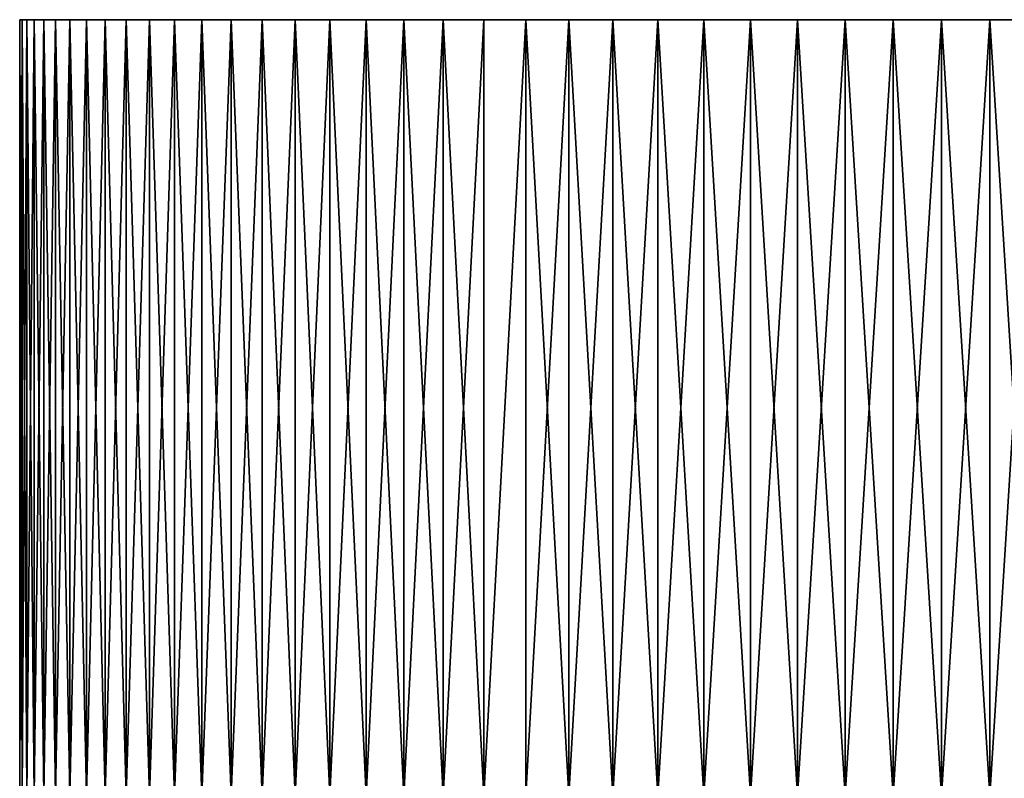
# Model space of a CAD drawing. Header units: millimetres. Extents: x 0 to 3270, y -325 to 325.
# Tile 322 of 402: x 1725 to 1730, y 36 to 40. Entities that reach past the tile are written whole.
import ezdxf

# ---------------------------------------------------------------- set-up
doc = ezdxf.new("R2010")
doc.units = ezdxf.units.MM
doc.layers.add('M6_A2_1730_793', color=7, linetype='Continuous')
doc.layers.add('M6_A2_1730_823', color=7, linetype='Continuous')

# ---------------------------------------------------------------- blocks, each defined once
blk = doc.blocks.new('M6_A2_1730_793')
at = {"layer": 'M6_A2_1730_793'}
for points in [[(1725.0016, 40, 792.8753), (1725.014, 36, 792.6263), (1725.0016, 36, 792.8753)], [(1725.0016, 40, 792.8753), (1725.014, 40, 792.6263), (1725.014, 36, 792.6263)], [(1725.0016, 40, 793.1247), (1725.0016, 36, 792.8753), (1725.0016, 36, 793.1247)], [(1725.0016, 40, 793.1247), (1725.0016, 40, 792.8753), (1725.0016, 36, 792.8753)], [(1725.014, 40, 793.3737), (1725.0016, 36, 793.1247), (1725.014, 36, 793.3737)], [(1725.014, 40, 793.3737), (1725.0016, 40, 793.1247), (1725.0016, 36, 793.1247)], [(1725.0016, 40, 792.8753), (1725.5506, 40, 790.7189), (1725.3456, 40, 791.1733)], [(1725.0016, 40, 792.8753), (1725.2604, 40, 791.4076), (1725.1254, 40, 791.8874)], [(1725.0016, 40, 792.8753), (1725.1254, 40, 791.8874), (1725.0388, 40, 792.3783)], [(1725.0016, 40, 792.8753), (1725.3456, 40, 791.1733), (1725.2604, 40, 791.4076)], [(1725.0016, 40, 792.8753), (1725.0388, 40, 792.3783), (1725.014, 40, 792.6263)], [(1725.0016, 40, 793.1247), (1725.7999, 40, 790.2873), (1725.5506, 40, 790.7189)], [(1725.0016, 40, 793.1247), (1725.5506, 40, 790.7189), (1725.0016, 40, 792.8753)], [(1725.014, 40, 793.3737), (1725.7999, 40, 790.2873), (1725.0016, 40, 793.1247)], [(1725.014, 40, 792.6263), (1725.0388, 36, 792.3783), (1725.014, 36, 792.6263)], [(1725.014, 40, 792.6263), (1725.0388, 40, 792.3783), (1725.0388, 36, 792.3783)], [(1725.0388, 40, 793.6217), (1725.014, 36, 793.3737), (1725.0388, 36, 793.6217)], [(1725.0388, 40, 793.6217), (1725.014, 40, 793.3737), (1725.014, 36, 793.3737)], [(1725.076, 40, 793.8682), (1725.7999, 40, 790.2873), (1725.014, 40, 793.3737)], [(1725.076, 40, 793.8682), (1725.014, 40, 793.3737), (1725.0388, 40, 793.6217)], [(1725.0388, 40, 792.3783), (1725.076, 36, 792.1318), (1725.0388, 36, 792.3783)], [(1725.0388, 40, 792.3783), (1725.076, 40, 792.1318), (1725.076, 36, 792.1318)], [(1725.076, 40, 793.8682), (1725.0388, 36, 793.6217), (1725.076, 36, 793.8682)], [(1725.076, 40, 793.8682), (1725.0388, 40, 793.6217), (1725.0388, 36, 793.6217)], [(1725.0388, 40, 792.3783), (1725.1254, 40, 791.8874), (1725.076, 40, 792.1318)], [(1725.076, 40, 792.1318), (1725.1254, 40, 791.8874), (1725.1254, 36, 791.8874)], [(1725.076, 40, 792.1318), (1725.1254, 36, 791.8874), (1725.076, 36, 792.1318)], [(1725.1254, 40, 794.1126), (1725.076, 36, 793.8682), (1725.1254, 36, 794.1126)], [(1725.1254, 40, 794.1126), (1725.076, 40, 793.8682), (1725.076, 36, 793.8682)], [(1725.1869, 40, 794.3542), (1725.076, 40, 793.8682), (1725.1254, 40, 794.1126)], [(1725.2604, 40, 794.5924), (1725.076, 40, 793.8682), (1725.1869, 40, 794.3542)], [(1725.3456, 40, 794.8267), (1725.076, 40, 793.8682), (1725.2604, 40, 794.5924)], [(1725.5506, 40, 795.2811), (1725.076, 40, 793.8682), (1725.3456, 40, 794.8267)], [(1725.9403, 40, 795.9187), (1725.076, 40, 793.8682), (1725.5506, 40, 795.2811)], [(1725.9403, 40, 795.9187), (1725.7999, 40, 790.2873), (1725.076, 40, 793.8682)], [(1725.1254, 40, 791.8874), (1725.1869, 40, 791.6458), (1725.1869, 36, 791.6458)], [(1725.1254, 40, 791.8874), (1725.1869, 36, 791.6458), (1725.1254, 36, 791.8874)], [(1725.1869, 40, 794.3542), (1725.1254, 36, 794.1126), (1725.1869, 36, 794.3542)], [(1725.1869, 40, 794.3542), (1725.1254, 40, 794.1126), (1725.1254, 36, 794.1126)], [(1725.1254, 40, 791.8874), (1725.2604, 40, 791.4076), (1725.1869, 40, 791.6458)], [(1725.1869, 40, 791.6458), (1725.2604, 40, 791.4076), (1725.2604, 36, 791.4076)], [(1725.1869, 40, 791.6458), (1725.2604, 36, 791.4076), (1725.1869, 36, 791.6458)], [(1725.2604, 40, 794.5924), (1725.1869, 36, 794.3542), (1725.2604, 36, 794.5924)], [(1725.2604, 40, 794.5924), (1725.1869, 40, 794.3542), (1725.1869, 36, 794.3542)], [(1725.2604, 40, 791.4076), (1725.3456, 40, 791.1733), (1725.3456, 36, 791.1733)], [(1725.2604, 40, 791.4076), (1725.3456, 36, 791.1733), (1725.2604, 36, 791.4076)], [(1725.3456, 40, 794.8267), (1725.2604, 36, 794.5924), (1725.3456, 36, 794.8267)], [(1725.3456, 40, 794.8267), (1725.2604, 40, 794.5924), (1725.2604, 36, 794.5924)], [(1725.3456, 40, 791.1733), (1725.4425, 36, 790.9436), (1725.3456, 36, 791.1733)], [(1725.3456, 40, 791.1733), (1725.4425, 40, 790.9436), (1725.4425, 36, 790.9436)], [(1725.4425, 40, 795.0564), (1725.3456, 36, 794.8267), (1725.4425, 36, 795.0564)], [(1725.4425, 40, 795.0564), (1725.3456, 40, 794.8267), (1725.3456, 36, 794.8267)], [(1725.3456, 40, 791.1733), (1725.5506, 40, 790.7189), (1725.4425, 40, 790.9436)], [(1725.5506, 40, 795.2811), (1725.3456, 40, 794.8267), (1725.4425, 40, 795.0564)], [(1725.4425, 40, 790.9436), (1725.5506, 36, 790.7189), (1725.4425, 36, 790.9436)], [(1725.4425, 40, 790.9436), (1725.5506, 40, 790.7189), (1725.5506, 36, 790.7189)], [(1725.5506, 40, 795.2811), (1725.4425, 36, 795.0564), (1725.5506, 36, 795.2811)], [(1725.5506, 40, 795.2811), (1725.4425, 40, 795.0564), (1725.4425, 36, 795.0564)], [(1725.5506, 40, 790.7189), (1725.6699, 36, 790.5), (1725.5506, 36, 790.7189)], [(1725.5506, 40, 790.7189), (1725.6699, 40, 790.5), (1725.6699, 36, 790.5)], [(1725.6699, 40, 795.5), (1725.5506, 36, 795.2811), (1725.6699, 36, 795.5)], [(1725.6699, 40, 795.5), (1725.5506, 40, 795.2811), (1725.5506, 36, 795.2811)], [(1725.5506, 40, 790.7189), (1725.7999, 40, 790.2873), (1725.6699, 40, 790.5)], [(1725.9403, 40, 795.9187), (1725.5506, 40, 795.2811), (1725.6699, 40, 795.5)], [(1725.6699, 40, 790.5), (1725.7999, 36, 790.2873), (1725.6699, 36, 790.5)], [(1725.6699, 40, 790.5), (1725.7999, 40, 790.2873), (1725.7999, 36, 790.2873)], [(1725.7999, 40, 795.7127), (1725.6699, 36, 795.5), (1725.7999, 36, 795.7127)], [(1725.7999, 40, 795.7127), (1725.6699, 40, 795.5), (1725.6699, 36, 795.5)], [(1725.9403, 40, 795.9187), (1725.6699, 40, 795.5), (1725.7999, 40, 795.7127)], [(1725.7999, 40, 790.2873), (1725.9403, 36, 790.0813), (1725.7999, 36, 790.2873)], [(1725.7999, 40, 790.2873), (1725.9403, 40, 790.0813), (1725.9403, 36, 790.0813)], [(1725.9403, 40, 795.9187), (1725.7999, 36, 795.7127), (1725.9403, 36, 795.9187)], [(1725.9403, 40, 795.9187), (1725.7999, 40, 795.7127), (1725.7999, 36, 795.7127)], [(1725.7999, 40, 790.2873), (1726.0908, 40, 789.8826), (1725.9403, 40, 790.0813)], [(1725.9403, 40, 795.9187), (1726.0908, 40, 789.8826), (1725.7999, 40, 790.2873)], [(1725.9403, 40, 790.0813), (1726.0908, 36, 789.8826), (1725.9403, 36, 790.0813)], [(1725.9403, 40, 790.0813), (1726.0908, 40, 789.8826), (1726.0908, 36, 789.8826)], [(1726.0908, 40, 796.1174), (1725.9403, 36, 795.9187), (1726.0908, 36, 796.1174)], [(1726.0908, 40, 796.1174), (1725.9403, 40, 795.9187), (1725.9403, 36, 795.9187)], [(1726.4207, 40, 796.4912), (1725.9403, 40, 795.9187), (1726.0908, 40, 796.1174)], [(1726.5991, 40, 796.6653), (1725.9403, 40, 795.9187), (1726.4207, 40, 796.4912)], [(1726.5991, 40, 796.6653), (1726.0908, 40, 789.8826), (1725.9403, 40, 795.9187)], [(1726.0908, 40, 789.8826), (1726.2511, 36, 789.6916), (1726.0908, 36, 789.8826)], [(1726.0908, 40, 789.8826), (1726.2511, 40, 789.6916), (1726.2511, 36, 789.6916)], [(1726.2511, 40, 796.3084), (1726.0908, 36, 796.1174), (1726.2511, 36, 796.3084)], [(1726.2511, 40, 796.3084), (1726.0908, 40, 796.1174), (1726.0908, 36, 796.1174)], [(1726.0908, 40, 789.8826), (1726.4207, 40, 789.5088), (1726.2511, 40, 789.6916)], [(1726.4207, 40, 796.4912), (1726.0908, 40, 796.1174), (1726.2511, 40, 796.3084)], [(1726.5991, 40, 796.6653), (1726.4207, 40, 789.5088), (1726.0908, 40, 789.8826)], [(1726.2511, 40, 789.6916), (1726.4207, 36, 789.5088), (1726.2511, 36, 789.6916)], [(1726.2511, 40, 789.6916), (1726.4207, 40, 789.5088), (1726.4207, 36, 789.5088)], [(1726.4207, 40, 796.4912), (1726.2511, 36, 796.3084), (1726.4207, 36, 796.4912)], [(1726.4207, 40, 796.4912), (1726.2511, 40, 796.3084), (1726.2511, 36, 796.3084)], [(1726.4207, 40, 789.5088), (1726.5991, 36, 789.3347), (1726.4207, 36, 789.5088)], [(1726.4207, 40, 789.5088), (1726.5991, 40, 789.3347), (1726.5991, 36, 789.3347)], [(1726.5991, 40, 796.6653), (1726.4207, 36, 796.4912), (1726.5991, 36, 796.6653)], [(1726.5991, 40, 796.6653), (1726.4207, 40, 796.4912), (1726.4207, 36, 796.4912)], [(1726.5991, 40, 796.6653), (1726.5991, 40, 789.3347), (1726.4207, 40, 789.5088)], [(1726.5991, 40, 789.3347), (1726.7861, 36, 789.1698), (1726.5991, 36, 789.3347)], [(1726.5991, 40, 789.3347), (1726.7861, 40, 789.1698), (1726.7861, 36, 789.1698)], [(1726.7861, 40, 796.8302), (1726.5991, 40, 796.6653), (1726.5991, 36, 796.6653)], [(1726.7861, 40, 796.8302), (1726.5991, 36, 796.6653), (1726.7861, 36, 796.8302)], [(1726.981, 40, 789.0143), (1726.7861, 40, 789.1698), (1726.5991, 40, 789.3347)], [(1726.5991, 40, 796.6653), (1726.981, 40, 789.0143), (1726.5991, 40, 789.3347)], [(1726.981, 40, 796.9857), (1726.5991, 40, 796.6653), (1726.7861, 40, 796.8302)], [(1727.3928, 40, 797.2665), (1726.5991, 40, 796.6653), (1726.981, 40, 796.9857)], [(1727.3928, 40, 797.2665), (1726.981, 40, 789.0143), (1726.5991, 40, 796.6653)], [(1726.7861, 40, 789.1698), (1726.981, 36, 789.0143), (1726.7861, 36, 789.1698)], [(1726.7861, 40, 789.1698), (1726.981, 40, 789.0143), (1726.981, 36, 789.0143)], [(1726.981, 40, 796.9857), (1726.7861, 40, 796.8302), (1726.7861, 36, 796.8302)], [(1726.981, 40, 796.9857), (1726.7861, 36, 796.8302), (1726.981, 36, 796.9857)], [(1726.981, 40, 789.0143), (1727.1834, 36, 788.8688), (1726.981, 36, 789.0143)], [(1726.981, 40, 789.0143), (1727.1834, 40, 788.8688), (1727.1834, 36, 788.8688)], [(1727.1834, 40, 797.1312), (1726.981, 40, 796.9857), (1726.981, 36, 796.9857)], [(1727.1834, 40, 797.1312), (1726.981, 36, 796.9857), (1727.1834, 36, 797.1312)], [(1727.3928, 40, 788.7335), (1727.1834, 40, 788.8688), (1726.981, 40, 789.0143)], [(1727.3928, 40, 797.2665), (1726.981, 40, 796.9857), (1727.1834, 40, 797.1312)], [(1727.3928, 40, 797.2665), (1727.3928, 40, 788.7335), (1726.981, 40, 789.0143)], [(1727.1834, 40, 788.8688), (1727.3928, 36, 788.7335), (1727.1834, 36, 788.8688)], [(1727.1834, 40, 788.8688), (1727.3928, 40, 788.7335), (1727.3928, 36, 788.7335)], [(1727.3928, 40, 797.2665), (1727.1834, 40, 797.1312), (1727.1834, 36, 797.1312)], [(1727.3928, 40, 797.2665), (1727.1834, 36, 797.1312), (1727.3928, 36, 797.2665)], [(1727.6087, 40, 788.6089), (1727.6087, 36, 788.6089), (1727.3928, 36, 788.7335)], [(1727.3928, 40, 788.7335), (1727.6087, 40, 788.6089), (1727.3928, 36, 788.7335)], [(1727.6087, 40, 797.3911), (1727.3928, 40, 797.2665), (1727.3928, 36, 797.2665)], [(1727.6087, 40, 797.3911), (1727.3928, 36, 797.2665), (1727.6087, 36, 797.3911)], [(1727.8306, 40, 788.4952), (1727.6087, 40, 788.6089), (1727.3928, 40, 788.7335)], [(1727.8306, 40, 797.5048), (1727.3928, 40, 797.2665), (1727.6087, 40, 797.3911)], [(1727.8306, 40, 797.5048), (1727.8306, 40, 788.4952), (1727.3928, 40, 788.7335)], [(1727.8306, 40, 797.5048), (1727.3928, 40, 788.7335), (1727.3928, 40, 797.2665)], [(1727.6087, 40, 788.6089), (1727.8306, 40, 788.4952), (1727.8306, 36, 788.4952)], [(1727.6087, 40, 788.6089), (1727.8306, 36, 788.4952), (1727.6087, 36, 788.6089)], [(1727.8306, 40, 797.5048), (1727.6087, 40, 797.3911), (1727.6087, 36, 797.3911)], [(1727.8306, 40, 797.5048), (1727.6087, 36, 797.3911), (1727.8306, 36, 797.5048)], [(1727.8306, 40, 788.4952), (1728.0578, 40, 788.3926), (1728.0578, 36, 788.3926)], [(1727.8306, 40, 788.4952), (1728.0578, 36, 788.3926), (1727.8306, 36, 788.4952)], [(1728.0578, 40, 797.6074), (1727.8306, 40, 797.5048), (1727.8306, 36, 797.5048)], [(1728.0578, 40, 797.6074), (1727.8306, 36, 797.5048), (1728.0578, 36, 797.6074)], [(1728.0578, 40, 797.6074), (1728.0578, 40, 788.3926), (1727.8306, 40, 788.4952)], [(1728.0578, 40, 797.6074), (1727.8306, 40, 788.4952), (1727.8306, 40, 797.5048)], [(1728.0578, 40, 788.3926), (1728.2899, 40, 788.3015), (1728.2899, 36, 788.3015)], [(1728.0578, 40, 788.3926), (1728.2899, 36, 788.3015), (1728.0578, 36, 788.3926)], [(1728.2899, 40, 797.6985), (1728.0578, 40, 797.6074), (1728.0578, 36, 797.6074)], [(1728.2899, 40, 797.6985), (1728.0578, 36, 797.6074), (1728.2899, 36, 797.6985)], [(1728.7662, 40, 797.8454), (1728.0578, 40, 797.6074), (1728.2899, 40, 797.6985)], [(1728.7662, 40, 797.8454), (1728.2899, 40, 788.3015), (1728.0578, 40, 788.3926)], [(1728.7662, 40, 797.8454), (1728.0578, 40, 788.3926), (1728.0578, 40, 797.6074)], [(1728.2899, 40, 788.3015), (1728.5262, 40, 788.2221), (1728.5262, 36, 788.2221)], [(1728.2899, 40, 788.3015), (1728.5262, 36, 788.2221), (1728.2899, 36, 788.3015)], [(1728.5262, 40, 797.7779), (1728.2899, 40, 797.6985), (1728.2899, 36, 797.6985)], [(1728.5262, 40, 797.7779), (1728.2899, 36, 797.6985), (1728.5262, 36, 797.7779)], [(1728.7662, 40, 788.1546), (1728.5262, 40, 788.2221), (1728.2899, 40, 788.3015)], [(1728.7662, 40, 797.8454), (1728.2899, 40, 797.6985), (1728.5262, 40, 797.7779)], [(1728.7662, 40, 797.8454), (1728.7662, 40, 788.1546), (1728.2899, 40, 788.3015)], [(1728.5262, 40, 788.2221), (1728.7662, 40, 788.1546), (1728.7662, 36, 788.1546)], [(1728.5262, 40, 788.2221), (1728.7662, 36, 788.1546), (1728.5262, 36, 788.2221)], [(1728.7662, 40, 797.8454), (1728.5262, 40, 797.7779), (1728.5262, 36, 797.7779)], [(1728.7662, 40, 797.8454), (1728.5262, 36, 797.7779), (1728.7662, 36, 797.8454)], [(1728.7662, 40, 788.1546), (1729.0093, 40, 788.0991), (1729.0093, 36, 788.0991)], [(1728.7662, 40, 788.1546), (1729.0093, 36, 788.0991), (1728.7662, 36, 788.1546)], [(1729.0093, 40, 797.9009), (1728.7662, 40, 797.8454), (1728.7662, 36, 797.8454)], [(1729.0093, 40, 797.9009), (1728.7662, 36, 797.8454), (1729.0093, 36, 797.9009)], [(1729.0093, 40, 797.9009), (1728.7662, 40, 788.1546), (1728.7662, 40, 797.8454)], [(1729.2548, 40, 797.9442), (1728.7662, 40, 788.1546), (1729.0093, 40, 797.9009)], [(1729.2548, 40, 797.9442), (1729.0093, 40, 788.0991), (1728.7662, 40, 788.1546)], [(1729.0093, 40, 788.0991), (1729.2548, 40, 788.0558), (1729.2548, 36, 788.0558)], [(1729.0093, 40, 788.0991), (1729.2548, 36, 788.0558), (1729.0093, 36, 788.0991)], [(1729.2548, 40, 797.9442), (1729.0093, 40, 797.9009), (1729.0093, 36, 797.9009)], [(1729.2548, 40, 797.9442), (1729.0093, 36, 797.9009), (1729.2548, 36, 797.9442)], [(1729.2548, 40, 797.9442), (1729.2548, 40, 788.0558), (1729.0093, 40, 788.0991)], [(1729.2548, 40, 788.0558), (1729.5022, 40, 788.0248), (1729.5022, 36, 788.0248)], [(1729.2548, 40, 788.0558), (1729.5022, 36, 788.0248), (1729.2548, 36, 788.0558)], [(1729.5022, 40, 797.9752), (1729.2548, 40, 797.9442), (1729.2548, 36, 797.9442)], [(1729.5022, 40, 797.9752), (1729.2548, 36, 797.9442), (1729.5022, 36, 797.9752)], [(1730.2492, 40, 788.0062), (1729.5022, 40, 788.0248), (1729.2548, 40, 788.0558)], [(1730, 40, 798), (1729.2548, 40, 797.9442), (1729.5022, 40, 797.9752)], [(1730.2492, 40, 797.9938), (1729.2548, 40, 788.0558), (1729.2548, 40, 797.9442)], [(1730.2492, 40, 797.9938), (1729.2548, 40, 797.9442), (1730, 40, 798)], [(1730.2492, 40, 797.9938), (1730.2492, 40, 788.0062), (1729.2548, 40, 788.0558)], [(1729.5022, 40, 788.0248), (1729.7508, 40, 788.0062), (1729.7508, 36, 788.0062)], [(1729.5022, 40, 788.0248), (1729.7508, 36, 788.0062), (1729.5022, 36, 788.0248)], [(1729.7508, 40, 797.9938), (1729.5022, 36, 797.9752), (1729.7508, 36, 797.9938)], [(1729.7508, 40, 797.9938), (1729.5022, 40, 797.9752), (1729.5022, 36, 797.9752)], [(1730.2492, 40, 788.0062), (1729.7508, 40, 788.0062), (1729.5022, 40, 788.0248)], [(1730, 40, 798), (1729.5022, 40, 797.9752), (1729.7508, 40, 797.9938)], [(1729.7508, 40, 788.0062), (1730, 40, 788), (1730, 36, 788)], [(1729.7508, 40, 788.0062), (1730, 36, 788), (1729.7508, 36, 788.0062)], [(1730, 40, 798), (1729.7508, 36, 797.9938), (1730, 36, 798)], [(1730, 40, 798), (1729.7508, 40, 797.9938), (1729.7508, 36, 797.9938)], [(1730.2492, 40, 788.0062), (1730, 40, 788), (1729.7508, 40, 788.0062)], [(1730.2492, 40, 797.9938), (1730, 40, 798), (1730, 36, 798)], [(1730.2492, 40, 797.9938), (1730, 36, 798), (1730.2492, 36, 797.9938)], [(1730, 40, 788), (1730.2492, 40, 788.0062), (1730.2492, 36, 788.0062)], [(1730, 40, 788), (1730.2492, 36, 788.0062), (1730, 36, 788)]]:
    blk.add_3dface(points, dxfattribs=at)
blk = doc.blocks.new('M6_A2_1730_823')
at = {"layer": 'M6_A2_1730_823'}
for points in [[(1725.0016, 40, 822.8753), (1725.014, 36, 822.6263), (1725.0016, 36, 822.8753)], [(1725.0016, 40, 822.8753), (1725.014, 40, 822.6263), (1725.014, 36, 822.6263)], [(1725.0016, 40, 823.1247), (1725.0016, 36, 822.8753), (1725.0016, 36, 823.1247)], [(1725.0016, 40, 823.1247), (1725.0016, 40, 822.8753), (1725.0016, 36, 822.8753)], [(1725.014, 40, 823.3737), (1725.0016, 36, 823.1247), (1725.014, 36, 823.3737)], [(1725.014, 40, 823.3737), (1725.0016, 40, 823.1247), (1725.0016, 36, 823.1247)], [(1725.0016, 40, 822.8753), (1725.5506, 40, 820.7189), (1725.3456, 40, 821.1733)], [(1725.0016, 40, 822.8753), (1725.2604, 40, 821.4076), (1725.1254, 40, 821.8874)], [(1725.0016, 40, 822.8753), (1725.1254, 40, 821.8874), (1725.0388, 40, 822.3783)], [(1725.0016, 40, 822.8753), (1725.3456, 40, 821.1733), (1725.2604, 40, 821.4076)], [(1725.0016, 40, 822.8753), (1725.0388, 40, 822.3783), (1725.014, 40, 822.6263)], [(1725.0016, 40, 823.1247), (1725.7999, 40, 820.2873), (1725.5506, 40, 820.7189)], [(1725.0016, 40, 823.1247), (1725.5506, 40, 820.7189), (1725.0016, 40, 822.8753)], [(1725.014, 40, 823.3737), (1725.7999, 40, 820.2873), (1725.0016, 40, 823.1247)], [(1725.014, 40, 822.6263), (1725.0388, 36, 822.3783), (1725.014, 36, 822.6263)], [(1725.014, 40, 822.6263), (1725.0388, 40, 822.3783), (1725.0388, 36, 822.3783)], [(1725.0388, 40, 823.6217), (1725.014, 36, 823.3737), (1725.0388, 36, 823.6217)], [(1725.0388, 40, 823.6217), (1725.014, 40, 823.3737), (1725.014, 36, 823.3737)], [(1725.076, 40, 823.8682), (1725.7999, 40, 820.2873), (1725.014, 40, 823.3737)], [(1725.076, 40, 823.8682), (1725.014, 40, 823.3737), (1725.0388, 40, 823.6217)], [(1725.0388, 40, 822.3783), (1725.076, 36, 822.1318), (1725.0388, 36, 822.3783)], [(1725.0388, 40, 822.3783), (1725.076, 40, 822.1318), (1725.076, 36, 822.1318)], [(1725.076, 40, 823.8682), (1725.0388, 36, 823.6217), (1725.076, 36, 823.8682)], [(1725.076, 40, 823.8682), (1725.0388, 40, 823.6217), (1725.0388, 36, 823.6217)], [(1725.0388, 40, 822.3783), (1725.1254, 40, 821.8874), (1725.076, 40, 822.1318)], [(1725.076, 40, 822.1318), (1725.1254, 40, 821.8874), (1725.1254, 36, 821.8874)], [(1725.076, 40, 822.1318), (1725.1254, 36, 821.8874), (1725.076, 36, 822.1318)], [(1725.1254, 40, 824.1126), (1725.076, 36, 823.8682), (1725.1254, 36, 824.1126)], [(1725.1254, 40, 824.1126), (1725.076, 40, 823.8682), (1725.076, 36, 823.8682)], [(1725.1869, 40, 824.3542), (1725.076, 40, 823.8682), (1725.1254, 40, 824.1126)], [(1725.2604, 40, 824.5924), (1725.076, 40, 823.8682), (1725.1869, 40, 824.3542)], [(1725.3456, 40, 824.8267), (1725.076, 40, 823.8682), (1725.2604, 40, 824.5924)], [(1725.5506, 40, 825.2811), (1725.076, 40, 823.8682), (1725.3456, 40, 824.8267)], [(1725.9403, 40, 825.9187), (1725.076, 40, 823.8682), (1725.5506, 40, 825.2811)], [(1725.9403, 40, 825.9187), (1725.7999, 40, 820.2873), (1725.076, 40, 823.8682)], [(1725.1254, 40, 821.8874), (1725.1869, 40, 821.6458), (1725.1869, 36, 821.6458)], [(1725.1254, 40, 821.8874), (1725.1869, 36, 821.6458), (1725.1254, 36, 821.8874)], [(1725.1869, 40, 824.3542), (1725.1254, 36, 824.1126), (1725.1869, 36, 824.3542)], [(1725.1869, 40, 824.3542), (1725.1254, 40, 824.1126), (1725.1254, 36, 824.1126)], [(1725.1254, 40, 821.8874), (1725.2604, 40, 821.4076), (1725.1869, 40, 821.6458)], [(1725.1869, 40, 821.6458), (1725.2604, 40, 821.4076), (1725.2604, 36, 821.4076)], [(1725.1869, 40, 821.6458), (1725.2604, 36, 821.4076), (1725.1869, 36, 821.6458)], [(1725.2604, 40, 824.5924), (1725.1869, 36, 824.3542), (1725.2604, 36, 824.5924)], [(1725.2604, 40, 824.5924), (1725.1869, 40, 824.3542), (1725.1869, 36, 824.3542)], [(1725.2604, 40, 821.4076), (1725.3456, 40, 821.1733), (1725.3456, 36, 821.1733)], [(1725.2604, 40, 821.4076), (1725.3456, 36, 821.1733), (1725.2604, 36, 821.4076)], [(1725.3456, 40, 824.8267), (1725.2604, 36, 824.5924), (1725.3456, 36, 824.8267)], [(1725.3456, 40, 824.8267), (1725.2604, 40, 824.5924), (1725.2604, 36, 824.5924)], [(1725.3456, 40, 821.1733), (1725.4425, 36, 820.9436), (1725.3456, 36, 821.1733)], [(1725.3456, 40, 821.1733), (1725.4425, 40, 820.9436), (1725.4425, 36, 820.9436)], [(1725.4425, 40, 825.0564), (1725.3456, 36, 824.8267), (1725.4425, 36, 825.0564)], [(1725.4425, 40, 825.0564), (1725.3456, 40, 824.8267), (1725.3456, 36, 824.8267)], [(1725.3456, 40, 821.1733), (1725.5506, 40, 820.7189), (1725.4425, 40, 820.9436)], [(1725.5506, 40, 825.2811), (1725.3456, 40, 824.8267), (1725.4425, 40, 825.0564)], [(1725.4425, 40, 820.9436), (1725.5506, 36, 820.7189), (1725.4425, 36, 820.9436)], [(1725.4425, 40, 820.9436), (1725.5506, 40, 820.7189), (1725.5506, 36, 820.7189)], [(1725.5506, 40, 825.2811), (1725.4425, 36, 825.0564), (1725.5506, 36, 825.2811)], [(1725.5506, 40, 825.2811), (1725.4425, 40, 825.0564), (1725.4425, 36, 825.0564)], [(1725.5506, 40, 820.7189), (1725.6699, 36, 820.5), (1725.5506, 36, 820.7189)], [(1725.5506, 40, 820.7189), (1725.6699, 40, 820.5), (1725.6699, 36, 820.5)], [(1725.6699, 40, 825.5), (1725.5506, 36, 825.2811), (1725.6699, 36, 825.5)], [(1725.6699, 40, 825.5), (1725.5506, 40, 825.2811), (1725.5506, 36, 825.2811)], [(1725.5506, 40, 820.7189), (1725.7999, 40, 820.2873), (1725.6699, 40, 820.5)], [(1725.9403, 40, 825.9187), (1725.5506, 40, 825.2811), (1725.6699, 40, 825.5)], [(1725.6699, 40, 820.5), (1725.7999, 36, 820.2873), (1725.6699, 36, 820.5)], [(1725.6699, 40, 820.5), (1725.7999, 40, 820.2873), (1725.7999, 36, 820.2873)], [(1725.7999, 40, 825.7127), (1725.6699, 36, 825.5), (1725.7999, 36, 825.7127)], [(1725.7999, 40, 825.7127), (1725.6699, 40, 825.5), (1725.6699, 36, 825.5)], [(1725.9403, 40, 825.9187), (1725.6699, 40, 825.5), (1725.7999, 40, 825.7127)], [(1725.7999, 40, 820.2873), (1725.9403, 36, 820.0813), (1725.7999, 36, 820.2873)], [(1725.7999, 40, 820.2873), (1725.9403, 40, 820.0813), (1725.9403, 36, 820.0813)], [(1725.9403, 40, 825.9187), (1725.7999, 36, 825.7127), (1725.9403, 36, 825.9187)], [(1725.9403, 40, 825.9187), (1725.7999, 40, 825.7127), (1725.7999, 36, 825.7127)], [(1725.7999, 40, 820.2873), (1726.0908, 40, 819.8826), (1725.9403, 40, 820.0813)], [(1725.9403, 40, 825.9187), (1726.0908, 40, 819.8826), (1725.7999, 40, 820.2873)], [(1725.9403, 40, 820.0813), (1726.0908, 36, 819.8826), (1725.9403, 36, 820.0813)], [(1725.9403, 40, 820.0813), (1726.0908, 40, 819.8826), (1726.0908, 36, 819.8826)], [(1726.0908, 40, 826.1174), (1725.9403, 36, 825.9187), (1726.0908, 36, 826.1174)], [(1726.0908, 40, 826.1174), (1725.9403, 40, 825.9187), (1725.9403, 36, 825.9187)], [(1726.4207, 40, 826.4912), (1725.9403, 40, 825.9187), (1726.0908, 40, 826.1174)], [(1726.5991, 40, 826.6653), (1725.9403, 40, 825.9187), (1726.4207, 40, 826.4912)], [(1726.5991, 40, 826.6653), (1726.0908, 40, 819.8826), (1725.9403, 40, 825.9187)], [(1726.0908, 40, 819.8826), (1726.2511, 36, 819.6916), (1726.0908, 36, 819.8826)], [(1726.0908, 40, 819.8826), (1726.2511, 40, 819.6916), (1726.2511, 36, 819.6916)], [(1726.2511, 40, 826.3084), (1726.0908, 36, 826.1174), (1726.2511, 36, 826.3084)], [(1726.2511, 40, 826.3084), (1726.0908, 40, 826.1174), (1726.0908, 36, 826.1174)], [(1726.0908, 40, 819.8826), (1726.4207, 40, 819.5088), (1726.2511, 40, 819.6916)], [(1726.4207, 40, 826.4912), (1726.0908, 40, 826.1174), (1726.2511, 40, 826.3084)], [(1726.5991, 40, 826.6653), (1726.4207, 40, 819.5088), (1726.0908, 40, 819.8826)], [(1726.2511, 40, 819.6916), (1726.4207, 36, 819.5088), (1726.2511, 36, 819.6916)], [(1726.2511, 40, 819.6916), (1726.4207, 40, 819.5088), (1726.4207, 36, 819.5088)], [(1726.4207, 40, 826.4912), (1726.2511, 36, 826.3084), (1726.4207, 36, 826.4912)], [(1726.4207, 40, 826.4912), (1726.2511, 40, 826.3084), (1726.2511, 36, 826.3084)], [(1726.4207, 40, 819.5088), (1726.5991, 36, 819.3347), (1726.4207, 36, 819.5088)], [(1726.4207, 40, 819.5088), (1726.5991, 40, 819.3347), (1726.5991, 36, 819.3347)], [(1726.5991, 40, 826.6653), (1726.4207, 36, 826.4912), (1726.5991, 36, 826.6653)], [(1726.5991, 40, 826.6653), (1726.4207, 40, 826.4912), (1726.4207, 36, 826.4912)], [(1726.5991, 40, 826.6653), (1726.5991, 40, 819.3347), (1726.4207, 40, 819.5088)], [(1726.5991, 40, 819.3347), (1726.7861, 36, 819.1698), (1726.5991, 36, 819.3347)], [(1726.5991, 40, 819.3347), (1726.7861, 40, 819.1698), (1726.7861, 36, 819.1698)], [(1726.7861, 40, 826.8302), (1726.5991, 40, 826.6653), (1726.5991, 36, 826.6653)], [(1726.7861, 40, 826.8302), (1726.5991, 36, 826.6653), (1726.7861, 36, 826.8302)], [(1726.981, 40, 819.0143), (1726.7861, 40, 819.1698), (1726.5991, 40, 819.3347)], [(1726.5991, 40, 826.6653), (1726.981, 40, 819.0143), (1726.5991, 40, 819.3347)], [(1726.981, 40, 826.9857), (1726.5991, 40, 826.6653), (1726.7861, 40, 826.8302)], [(1727.3928, 40, 827.2665), (1726.5991, 40, 826.6653), (1726.981, 40, 826.9857)], [(1727.3928, 40, 827.2665), (1726.981, 40, 819.0143), (1726.5991, 40, 826.6653)], [(1726.7861, 40, 819.1698), (1726.981, 36, 819.0143), (1726.7861, 36, 819.1698)], [(1726.7861, 40, 819.1698), (1726.981, 40, 819.0143), (1726.981, 36, 819.0143)], [(1726.981, 40, 826.9857), (1726.7861, 40, 826.8302), (1726.7861, 36, 826.8302)], [(1726.981, 40, 826.9857), (1726.7861, 36, 826.8302), (1726.981, 36, 826.9857)], [(1726.981, 40, 819.0143), (1727.1834, 36, 818.8688), (1726.981, 36, 819.0143)], [(1726.981, 40, 819.0143), (1727.1834, 40, 818.8688), (1727.1834, 36, 818.8688)], [(1727.1834, 40, 827.1312), (1726.981, 40, 826.9857), (1726.981, 36, 826.9857)], [(1727.1834, 40, 827.1312), (1726.981, 36, 826.9857), (1727.1834, 36, 827.1312)], [(1727.3928, 40, 818.7335), (1727.1834, 40, 818.8688), (1726.981, 40, 819.0143)], [(1727.3928, 40, 827.2665), (1726.981, 40, 826.9857), (1727.1834, 40, 827.1312)], [(1727.3928, 40, 827.2665), (1727.3928, 40, 818.7335), (1726.981, 40, 819.0143)], [(1727.1834, 40, 818.8688), (1727.3928, 36, 818.7335), (1727.1834, 36, 818.8688)], [(1727.1834, 40, 818.8688), (1727.3928, 40, 818.7335), (1727.3928, 36, 818.7335)], [(1727.3928, 40, 827.2665), (1727.1834, 40, 827.1312), (1727.1834, 36, 827.1312)], [(1727.3928, 40, 827.2665), (1727.1834, 36, 827.1312), (1727.3928, 36, 827.2665)], [(1727.6087, 40, 818.6089), (1727.6087, 36, 818.6089), (1727.3928, 36, 818.7335)], [(1727.3928, 40, 818.7335), (1727.6087, 40, 818.6089), (1727.3928, 36, 818.7335)], [(1727.6087, 40, 827.3911), (1727.3928, 40, 827.2665), (1727.3928, 36, 827.2665)], [(1727.6087, 40, 827.3911), (1727.3928, 36, 827.2665), (1727.6087, 36, 827.3911)], [(1727.8306, 40, 818.4952), (1727.6087, 40, 818.6089), (1727.3928, 40, 818.7335)], [(1727.8306, 40, 827.5048), (1727.3928, 40, 827.2665), (1727.6087, 40, 827.3911)], [(1727.8306, 40, 827.5048), (1727.8306, 40, 818.4952), (1727.3928, 40, 818.7335)], [(1727.8306, 40, 827.5048), (1727.3928, 40, 818.7335), (1727.3928, 40, 827.2665)], [(1727.6087, 40, 818.6089), (1727.8306, 40, 818.4952), (1727.8306, 36, 818.4952)], [(1727.6087, 40, 818.6089), (1727.8306, 36, 818.4952), (1727.6087, 36, 818.6089)], [(1727.8306, 40, 827.5048), (1727.6087, 40, 827.3911), (1727.6087, 36, 827.3911)], [(1727.8306, 40, 827.5048), (1727.6087, 36, 827.3911), (1727.8306, 36, 827.5048)], [(1727.8306, 40, 818.4952), (1728.0578, 40, 818.3926), (1728.0578, 36, 818.3926)], [(1727.8306, 40, 818.4952), (1728.0578, 36, 818.3926), (1727.8306, 36, 818.4952)], [(1728.0578, 40, 827.6074), (1727.8306, 40, 827.5048), (1727.8306, 36, 827.5048)], [(1728.0578, 40, 827.6074), (1727.8306, 36, 827.5048), (1728.0578, 36, 827.6074)], [(1728.0578, 40, 827.6074), (1728.0578, 40, 818.3926), (1727.8306, 40, 818.4952)], [(1728.0578, 40, 827.6074), (1727.8306, 40, 818.4952), (1727.8306, 40, 827.5048)], [(1728.0578, 40, 818.3926), (1728.2899, 40, 818.3015), (1728.2899, 36, 818.3015)], [(1728.0578, 40, 818.3926), (1728.2899, 36, 818.3015), (1728.0578, 36, 818.3926)], [(1728.2899, 40, 827.6985), (1728.0578, 40, 827.6074), (1728.0578, 36, 827.6074)], [(1728.2899, 40, 827.6985), (1728.0578, 36, 827.6074), (1728.2899, 36, 827.6985)], [(1728.7662, 40, 827.8454), (1728.0578, 40, 827.6074), (1728.2899, 40, 827.6985)], [(1728.7662, 40, 827.8454), (1728.2899, 40, 818.3015), (1728.0578, 40, 818.3926)], [(1728.7662, 40, 827.8454), (1728.0578, 40, 818.3926), (1728.0578, 40, 827.6074)], [(1728.2899, 40, 818.3015), (1728.5262, 40, 818.2221), (1728.5262, 36, 818.2221)], [(1728.2899, 40, 818.3015), (1728.5262, 36, 818.2221), (1728.2899, 36, 818.3015)], [(1728.5262, 40, 827.7779), (1728.2899, 40, 827.6985), (1728.2899, 36, 827.6985)], [(1728.5262, 40, 827.7779), (1728.2899, 36, 827.6985), (1728.5262, 36, 827.7779)], [(1728.7662, 40, 818.1546), (1728.5262, 40, 818.2221), (1728.2899, 40, 818.3015)], [(1728.7662, 40, 827.8454), (1728.2899, 40, 827.6985), (1728.5262, 40, 827.7779)], [(1728.7662, 40, 827.8454), (1728.7662, 40, 818.1546), (1728.2899, 40, 818.3015)], [(1728.5262, 40, 818.2221), (1728.7662, 40, 818.1546), (1728.7662, 36, 818.1546)], [(1728.5262, 40, 818.2221), (1728.7662, 36, 818.1546), (1728.5262, 36, 818.2221)], [(1728.7662, 40, 827.8454), (1728.5262, 40, 827.7779), (1728.5262, 36, 827.7779)], [(1728.7662, 40, 827.8454), (1728.5262, 36, 827.7779), (1728.7662, 36, 827.8454)], [(1728.7662, 40, 818.1546), (1729.0093, 40, 818.0991), (1729.0093, 36, 818.0991)], [(1728.7662, 40, 818.1546), (1729.0093, 36, 818.0991), (1728.7662, 36, 818.1546)], [(1729.0093, 40, 827.9009), (1728.7662, 40, 827.8454), (1728.7662, 36, 827.8454)], [(1729.0093, 40, 827.9009), (1728.7662, 36, 827.8454), (1729.0093, 36, 827.9009)], [(1729.0093, 40, 827.9009), (1728.7662, 40, 818.1546), (1728.7662, 40, 827.8454)], [(1729.2548, 40, 827.9442), (1728.7662, 40, 818.1546), (1729.0093, 40, 827.9009)], [(1729.2548, 40, 827.9442), (1729.0093, 40, 818.0991), (1728.7662, 40, 818.1546)], [(1729.0093, 40, 818.0991), (1729.2548, 40, 818.0558), (1729.2548, 36, 818.0558)], [(1729.0093, 40, 818.0991), (1729.2548, 36, 818.0558), (1729.0093, 36, 818.0991)], [(1729.2548, 40, 827.9442), (1729.0093, 40, 827.9009), (1729.0093, 36, 827.9009)], [(1729.2548, 40, 827.9442), (1729.0093, 36, 827.9009), (1729.2548, 36, 827.9442)], [(1729.2548, 40, 827.9442), (1729.2548, 40, 818.0558), (1729.0093, 40, 818.0991)], [(1729.2548, 40, 818.0558), (1729.5022, 40, 818.0248), (1729.5022, 36, 818.0248)], [(1729.2548, 40, 818.0558), (1729.5022, 36, 818.0248), (1729.2548, 36, 818.0558)], [(1729.5022, 40, 827.9752), (1729.2548, 40, 827.9442), (1729.2548, 36, 827.9442)], [(1729.5022, 40, 827.9752), (1729.2548, 36, 827.9442), (1729.5022, 36, 827.9752)], [(1730.2492, 40, 818.0062), (1729.5022, 40, 818.0248), (1729.2548, 40, 818.0558)], [(1730, 40, 828), (1729.2548, 40, 827.9442), (1729.5022, 40, 827.9752)], [(1730.2492, 40, 827.9938), (1729.2548, 40, 818.0558), (1729.2548, 40, 827.9442)], [(1730.2492, 40, 827.9938), (1729.2548, 40, 827.9442), (1730, 40, 828)], [(1730.2492, 40, 827.9938), (1730.2492, 40, 818.0062), (1729.2548, 40, 818.0558)], [(1729.5022, 40, 818.0248), (1729.7508, 40, 818.0062), (1729.7508, 36, 818.0062)], [(1729.5022, 40, 818.0248), (1729.7508, 36, 818.0062), (1729.5022, 36, 818.0248)], [(1729.7508, 40, 827.9938), (1729.5022, 36, 827.9752), (1729.7508, 36, 827.9938)], [(1729.7508, 40, 827.9938), (1729.5022, 40, 827.9752), (1729.5022, 36, 827.9752)], [(1730.2492, 40, 818.0062), (1729.7508, 40, 818.0062), (1729.5022, 40, 818.0248)], [(1730, 40, 828), (1729.5022, 40, 827.9752), (1729.7508, 40, 827.9938)], [(1729.7508, 40, 818.0062), (1730, 40, 818), (1730, 36, 818)], [(1729.7508, 40, 818.0062), (1730, 36, 818), (1729.7508, 36, 818.0062)], [(1730, 40, 828), (1729.7508, 36, 827.9938), (1730, 36, 828)], [(1730, 40, 828), (1729.7508, 40, 827.9938), (1729.7508, 36, 827.9938)], [(1730.2492, 40, 818.0062), (1730, 40, 818), (1729.7508, 40, 818.0062)], [(1730.2492, 40, 827.9938), (1730, 40, 828), (1730, 36, 828)], [(1730.2492, 40, 827.9938), (1730, 36, 828), (1730.2492, 36, 827.9938)], [(1730, 40, 818), (1730.2492, 40, 818.0062), (1730.2492, 36, 818.0062)], [(1730, 40, 818), (1730.2492, 36, 818.0062), (1730, 36, 818)]]:
    blk.add_3dface(points, dxfattribs=at)

msp = doc.modelspace()

# ---------------------------------------------------------------- block references
at = {"layer": 'M6_A2_1730_793'}
msp.add_blockref('M6_A2_1730_793', (0, 0), dxfattribs=at)
at = {"layer": 'M6_A2_1730_823'}
msp.add_blockref('M6_A2_1730_823', (0, 0), dxfattribs=at)

doc.saveas('drawing.dxf')
